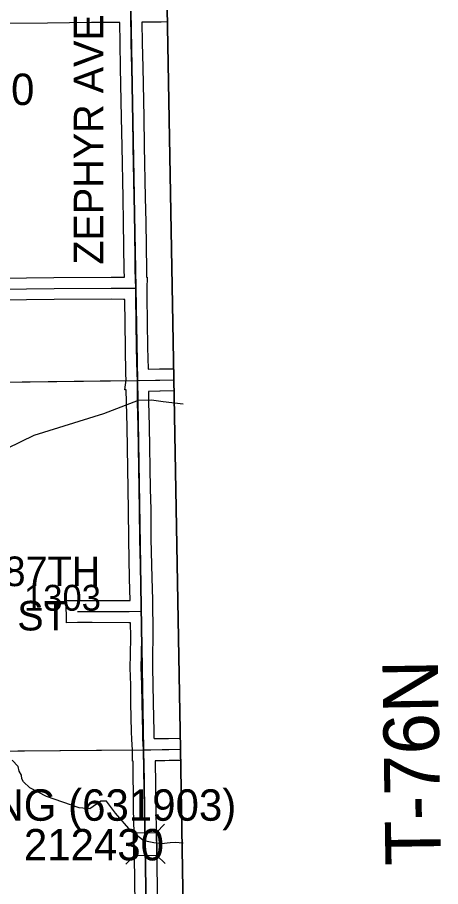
# Model space of a CAD drawing. Extents: x 23.6 to 68.7, y -63 to -29.
# Drawn here: x 56.222 to 57.367, y -42.817 to -40.465 of the extents above; entities that cross this region are included whole.
import ezdxf

# ---------------------------------------------------------------- set-up
doc = ezdxf.new("R2010")
doc.units = 0
for name, color, linetype in [('tdCoClipBndry', 7, 'Continuous'), ('tdCoCoBndry', 7, 'Continuous'), ('tdCoHydroRiver', 7, 'Continuous'), ('tdCoSecRdNmbr', 7, 'Continuous'), ('tdCoSecRdTxt', 7, 'Continuous'), ('tdCoSecRteBand', 7, 'Continuous'), ('tdCoSecRteCL', 7, 'Continuous'), ('tdCoSectLine', 7, 'Continuous'), ('tdCoSectLinePart', 7, 'Continuous'), ('tdCoStrucSec', 7, 'Continuous'), ('tdCoStrucSecCoName', 7, 'Continuous'), ('tdCoStrucSecFHWANum', 7, 'Continuous'), ('tdCoSurfGravel', 7, 'Continuous'), ('tdCoTwpBndryShd', 7, 'Continuous'), ('tdCoTwpRngTxt', 7, 'Continuous')]:
    doc.layers.add(name, color=color, linetype=linetype)

msp = doc.modelspace()

# ---------------------------------------------------------------- linework, layer by layer
at = {"layer": 'tdCoClipBndry'}
msp.add_lwpolyline([(48.4512, -33.5006), (56.4135, -33.3762), (56.4393, -33.3792), (56.4635, -33.3887), (56.4958, -33.4172), (56.511, -33.4483), (56.515, -33.4739), (56.5367, -34.4332), (56.5907, -38.4342), (56.6629, -42.4448), (56.8804, -55.4557), (56.9085, -56.4312), (56.9025, -56.8392), (56.9121, -57.4607), (56.9036, -57.4944), (56.8842, -57.5232), (56.8561, -57.5435), (56.8227, -57.553), (51.8233, -57.6334)], dxfattribs=at)
at = {"layer": 'tdCoCoBndry'}
for p, q in [((56.5463, -41.4474), (56.5284, -40.4484)), ((56.5284, -40.4484), (56.5463, -41.4474)), ((56.5633, -42.4465), (56.5463, -41.4474)), ((56.5463, -41.4474), (56.5633, -42.4465)), ((56.5785, -43.4411), (56.5633, -42.4465)), ((56.5633, -42.4465), (56.5785, -43.4411))]:
    msp.add_line(p, q, dxfattribs=at)
for points in [[(56.8804, -55.4557), (56.6629, -42.4448), (56.5907, -38.4342)], [(56.5284, -40.4484), (56.5463, -41.4474), (56.5633, -42.4465), (56.5785, -43.4411), (56.5946, -44.4414), (56.6119, -45.4382), (56.6301, -46.4017), (56.647, -47.4001), (56.6636, -48.3998), (56.6786, -49.3969), (56.6976, -50.3938), (56.712, -51.3894), (56.7304, -52.4659), (56.7487, -53.455), (56.7648, -54.458), (56.7808, -55.4579), (56.8089, -56.4341), (56.8029, -56.8393), (56.8127, -57.4536), (55.8172, -57.471), (54.8164, -57.4869), (53.8174, -57.5025), (52.8224, -57.5189), (51.8222, -57.5335)], [(56.5281, -40.4484), (56.5459, -41.4474), (56.563, -42.4465), (56.5781, -43.4411), (56.5942, -44.4414), (56.6115, -45.4382), (56.6297, -46.4017), (56.6467, -47.4001), (56.6633, -48.3998), (56.6782, -49.3968), (56.6973, -50.3938), (56.7117, -51.3893), (56.73, -52.4659), (56.7484, -53.455), (56.7645, -54.4579), (56.7804, -55.4579), (56.8086, -56.4341), (56.8025, -56.8393), (56.8124, -57.4536)], [(56.5284, -40.4484), (56.5463, -41.4474), (56.5633, -42.4465), (56.5785, -43.4411), (56.5946, -44.4414), (56.6119, -45.4382), (56.6301, -46.4017), (56.647, -47.4001), (56.6636, -48.3998), (56.6786, -49.3969), (56.6976, -50.3938)]]:
    msp.add_lwpolyline(points, dxfattribs=at)
at = {"layer": 'tdCoHydroRiver'}
for points in [[(56.5489, -41.5011), (56.4547, -41.537), (56.266, -41.5961), (56.1562, -41.6496), (56.1094, -41.6896)], [(56.6702, -41.5113), (56.6166, -41.5049), (56.5845, -41.5007), (56.5489, -41.5011)], [(56.564, -42.6926), (56.5299, -42.6665), (56.4868, -42.618), (56.4628, -42.5851), (56.4471, -42.5853), (56.4174, -42.6061), (56.389, -42.6033), (56.3003, -42.5728), (56.2558, -42.5497), (56.2382, -42.5326), (56.2334, -42.5247), (56.2332, -42.5152), (56.2268, -42.5043), (56.2235, -42.4917), (56.2075, -42.4745)], [(56.6705, -42.6989), (56.6491, -42.6968), (56.6352, -42.6979), (56.6116, -42.7011), (56.5913, -42.6979), (56.564, -42.6926)]]:
    msp.add_lwpolyline(points, dxfattribs=at)
at = {"layer": 'tdCoSecRteBand'}
for points in [[(56.1483, -41.1702), (56.2461, -41.1692), (56.3205, -41.1684), (56.3206, -41.1684), (56.3207, -41.1684), (56.4752, -41.1674), (56.4755, -41.1674), (56.4757, -41.1674), (56.5095, -41.1677), (56.5113, -41.1677), (56.5107, -41.1492), (56.5107, -41.1489), (56.5107, -41.1485), (56.5093, -41.02), (56.5079, -40.9533), (56.5079, -40.9533), (56.5079, -40.9532), (56.5051, -40.8145), (56.5051, -40.8145), (56.5051, -40.8144), (56.5037, -40.7359), (56.5012, -40.6017), (56.4998, -40.5348), (56.4998, -40.5348), (56.4998, -40.5347), (56.4989, -40.4788), (56.4988, -40.4788), (56.4988, -40.4786), (56.4219, -40.4791), (56.3036, -40.4801), (56.0888, -40.4825)], [(56.6275, -40.4771), (56.6107, -40.4774), (56.6106, -40.4774), (56.6105, -40.4774), (56.5589, -40.478), (56.5598, -40.5336), (56.5612, -40.6004), (56.5612, -40.6005), (56.5612, -40.6005), (56.5637, -40.7348), (56.5637, -40.7348), (56.5637, -40.7348), (56.5651, -40.8133), (56.5679, -40.952), (56.5693, -41.0189), (56.5693, -41.019), (56.5693, -41.0192), (56.5707, -41.1475), (56.5714, -41.1679), (56.5724, -41.1679), (56.5724, -41.1681), (56.5725, -41.1681), (56.5724, -41.198), (56.5724, -41.2205), (56.574, -41.3583), (56.5752, -41.416), (56.576, -41.416), (56.576, -41.4167)], [(56.5408, -42.864), (56.5374, -42.6715), (56.5374, -42.6715), (56.5374, -42.6715), (56.5363, -42.6057), (56.5363, -42.6057), (56.5363, -42.6056), (56.5349, -42.478), (56.5349, -42.478), (56.5349, -42.4767), (56.5336, -42.4767), (56.5333, -42.4474), (56.5333, -42.4471), (56.5314, -42.4178), (56.5313, -42.4172), (56.5313, -42.4167), (56.5308, -42.3983), (56.5308, -42.3982), (56.5308, -42.3981), (56.5291, -42.3206), (56.5291, -42.3205), (56.5291, -42.3205), (56.5283, -42.2713), (56.5271, -42.2248), (56.5271, -42.2242), (56.5271, -42.2236), (56.5277, -42.1894), (56.5277, -42.1894), (56.5277, -42.1893), (56.5285, -42.141), (56.5281, -42.1025), (56.5246, -42.1025), (56.5242, -42.1026), (56.5237, -42.1026), (56.4245, -42.1021), (56.3844, -42.1023), (56.3544, -42.1025), (56.354, -42.0425), (56.384, -42.0423), (56.4243, -42.0421), (56.4244, -42.0421), (56.4246, -42.0421), (56.5236, -42.0426), (56.527, -42.0425), (56.5255, -41.9828), (56.5255, -41.9827), (56.5255, -41.9827), (56.5232, -41.8771), (56.5232, -41.8769), (56.5232, -41.8768), (56.5224, -41.7978), (56.5213, -41.7414), (56.5213, -41.7413), (56.5213, -41.7413), (56.5185, -41.5723), (56.5168, -41.5064), (56.5168, -41.5062), (56.5168, -41.5059), (56.5165, -41.4727), (56.5127, -41.4723), (56.5162, -41.4451), (56.5155, -41.4302), (56.5154, -41.4298), (56.5154, -41.4294), (56.514, -41.3594), (56.514, -41.3593), (56.514, -41.3592), (56.5125, -41.2279), (56.5124, -41.2279), (56.5124, -41.2277), (56.5091, -41.2277), (56.509, -41.2277), (56.509, -41.2277), (56.4754, -41.2274), (56.3211, -41.2284), (56.2467, -41.2292), (56.2467, -41.2292), (56.2467, -41.2292), (56.1489, -41.2302)], [(56.576, -41.4167), (56.6065, -41.4161), (56.6444, -41.4154)], [(56.6455, -41.4754), (56.6077, -41.4761), (56.6076, -41.4761), (56.6076, -41.4761), (56.5766, -41.4767), (56.5768, -41.5051), (56.5785, -41.5709), (56.5785, -41.571), (56.5785, -41.5712), (56.5813, -41.7402), (56.5824, -41.7967), (56.5824, -41.7969), (56.5824, -41.797), (56.5832, -41.876), (56.5855, -41.9813), (56.5869, -42.041), (56.587, -42.041), (56.587, -42.0414), (56.5873, -42.0414), (56.5877, -42.0712), (56.5884, -42.101), (56.5884, -42.101), (56.5884, -42.101), (56.588, -42.101), (56.5885, -42.1407), (56.5885, -42.1412), (56.5885, -42.1416), (56.5877, -42.1904), (56.5871, -42.224), (56.5882, -42.2699), (56.5882, -42.27), (56.5882, -42.2701), (56.5891, -42.3194), (56.5907, -42.3966), (56.5913, -42.4144), (56.5913, -42.4149), (56.5917, -42.4149), (56.5918, -42.4162)], [(56.5918, -42.4162), (56.6194, -42.416), (56.6308, -42.4157), (56.6309, -42.4157), (56.631, -42.4157), (56.6624, -42.4151)], [(56.6634, -42.4751), (56.6323, -42.4756), (56.6208, -42.476), (56.6205, -42.476), (56.6202, -42.476), (56.5949, -42.4762), (56.5949, -42.4768), (56.5963, -42.6048), (56.5974, -42.6705), (56.6008, -42.8632)]]:
    msp.add_lwpolyline(points, dxfattribs=at)
at = {"layer": 'tdCoSecRteCL'}
for points in [[(56.5424, -41.1979), (56.5424, -41.1975), (56.5407, -41.1482), (56.5393, -41.0195), (56.5379, -40.9526), (56.5351, -40.8139), (56.5337, -40.7353), (56.5312, -40.6011), (56.5298, -40.5342), (56.5284, -40.4484)], [(55.3999, -41.1911), (55.4515, -41.1933), (55.4796, -41.1941), (55.4936, -41.1943), (55.5053, -41.1951), (55.523, -41.1989), (55.5398, -41.2021), (55.5492, -41.2031), (55.5654, -41.204), (55.6249, -41.204), (55.7007, -41.2035), (55.7806, -41.203), (55.9015, -41.2018), (55.9613, -41.2012), (56.0864, -41.2007), (56.1486, -41.2002), (56.2464, -41.1992), (56.3209, -41.1984), (56.4754, -41.1974), (56.5093, -41.1977), (56.5424, -41.1979)], [(56.5463, -41.4463), (56.5454, -41.4288), (56.544, -41.3588), (56.5424, -41.2206), (56.5424, -41.1979)], [(56.5463, -41.4463), (56.5523, -41.4471), (56.6071, -41.4461), (56.6449, -41.4454)], [(56.5577, -42.0717), (56.5555, -41.982), (56.5532, -41.8764), (56.5524, -41.7973), (56.5513, -41.7408), (56.5485, -41.5717), (56.5468, -41.5056), (56.5463, -41.4463)], [(56.3842, -42.0723), (56.4245, -42.0721), (56.5239, -42.0726), (56.5577, -42.0717)], [(56.5633, -42.4465), (56.5633, -42.4453), (56.5613, -42.4158), (56.5608, -42.3974), (56.5591, -42.32), (56.5582, -42.2707), (56.5571, -42.2241), (56.5577, -42.1899), (56.5585, -42.1411), (56.5577, -42.0717)], [(56.5633, -42.4465), (56.5826, -42.4463), (56.6199, -42.446), (56.6316, -42.4456), (56.6629, -42.4451)], [(56.5772, -43.3159), (56.5752, -43.2034), (56.5744, -43.1276), (56.5736, -43.0485), (56.5736, -43.0215), (56.5722, -42.9969), (56.5708, -42.8908), (56.5708, -42.8638), (56.5674, -42.671), (56.5663, -42.6052), (56.5649, -42.4771), (56.5633, -42.4465)]]:
    msp.add_lwpolyline(points, dxfattribs=at)
at = {"layer": 'tdCoSectLine'}
for points in [[(56.5281, -40.4484), (56.5459, -41.4474)], [(55.5302, -41.46), (56.5459, -41.4474)], [(56.5459, -41.4474), (56.6449, -41.4453)], [(56.5459, -41.4474), (56.563, -42.4465)], [(55.543, -42.455), (56.563, -42.4465)], [(56.563, -42.4465), (56.6629, -42.4445)], [(56.563, -42.4465), (56.5781, -43.4411)]]:
    msp.add_lwpolyline(points, dxfattribs=at)
at = {"layer": 'tdCoSectLinePart'}
for points in [[(55.5302, -41.46), (56.5158, -41.4477)], [(55.7526, -42.4533), (56.5328, -42.4467)]]:
    msp.add_lwpolyline(points, dxfattribs=at)
at = {"layer": 'tdCoStrucSec'}
for p, q in [((56.5358, -42.671), (56.5133, -42.6492)), ((56.5984, -42.6699), (56.6201, -42.6474)), ((56.5369, -42.7335), (56.5151, -42.7561)), ((56.5995, -42.7325), (56.622, -42.7542))]:
    msp.add_line(p, q, dxfattribs=at)
msp.add_lwpolyline([(56.5369, -42.7335), (56.5358, -42.671), (56.5984, -42.6699), (56.5995, -42.7325)], close=True, dxfattribs=at)
at = {"layer": 'tdCoSurfGravel'}
for points in [[(56.5463, -41.4463), (56.5454, -41.4288), (56.544, -41.3588), (56.5424, -41.2206), (56.5424, -41.1979), (56.5424, -41.1975), (56.5407, -41.1482), (56.5393, -41.0195), (56.5379, -40.9526), (56.5351, -40.8139), (56.5337, -40.7353), (56.5312, -40.6011), (56.5298, -40.5342), (56.5284, -40.4484)], [(55.3999, -41.1911), (55.4515, -41.1933), (55.4796, -41.1941), (55.4936, -41.1943), (55.5053, -41.1951), (55.523, -41.1989), (55.5398, -41.2021), (55.5492, -41.2031), (55.5654, -41.204), (55.6249, -41.204), (55.7007, -41.2035), (55.7806, -41.203), (55.9015, -41.2018), (55.9613, -41.2012), (56.0864, -41.2007), (56.1486, -41.2002), (56.2464, -41.1992), (56.3209, -41.1984), (56.4754, -41.1974), (56.5093, -41.1977), (56.5424, -41.1979)], [(56.5463, -41.4463), (56.5523, -41.4471), (56.6071, -41.4461), (56.6449, -41.4454)], [(56.5633, -42.4465), (56.5633, -42.4453), (56.5613, -42.4158), (56.5608, -42.3974), (56.5591, -42.32), (56.5582, -42.2707), (56.5571, -42.2241), (56.5577, -42.1899), (56.5585, -42.1411), (56.5577, -42.0717), (56.5555, -41.982), (56.5532, -41.8764), (56.5524, -41.7973), (56.5513, -41.7408), (56.5485, -41.5717), (56.5468, -41.5056), (56.5463, -41.4463)], [(56.3842, -42.0723), (56.4245, -42.0721), (56.5239, -42.0726), (56.5577, -42.0717)], [(56.5633, -42.4465), (56.5826, -42.4463), (56.6199, -42.446), (56.6316, -42.4456), (56.6629, -42.4451)], [(56.5708, -42.8638), (56.5674, -42.671), (56.5663, -42.6052), (56.5649, -42.4771), (56.5633, -42.4465)]]:
    msp.add_lwpolyline(points, dxfattribs=at)
at = {"layer": 'tdCoTwpBndryShd'}
msp.add_lwpolyline([(56.5281, -40.4484), (56.5459, -41.4474), (56.563, -42.4465), (56.5781, -43.4411), (56.5942, -44.4414), (56.6115, -45.4382), (56.6297, -46.4017), (56.6467, -47.4001), (56.6633, -48.3998), (56.6782, -49.3968), (56.6973, -50.3938), (56.7117, -51.3893), (56.73, -52.4659), (56.7484, -53.455), (56.7645, -54.4579), (56.7804, -55.4579), (56.8086, -56.4341), (56.8025, -56.8393), (56.8124, -57.4536)], dxfattribs=at)

# ---------------------------------------------------------------- texts
at = {"layer": 'tdCoSecRdNmbr'}
msp.add_text('1303', height=0.07, rotation=0.0428, dxfattribs=at).set_placement((56.2397, -42.0702))
at = {"layer": 'tdCoSecRdTxt'}
for s, rotation, p in [('ZEPHYR AVE', 90, (56.4543, -41.1339)), ('187TH', 359.9845, (56.125, -42.0035)), ('ST', 359.9845, (56.2214, -42.1235))]:
    msp.add_text(s, height=0.08, rotation=rotation, dxfattribs=at).set_placement(p)
at = {"layer": 'tdCoStrucSecCoName'}
for s, p in [('MN121732.0', (55.617, -40.702)), ('WASHING (631903)', (55.7844, -42.6383))]:
    msp.add_text(s, height=0.085, dxfattribs=at).set_placement(p)
at = {"layer": 'tdCoStrucSecFHWANum'}
msp.add_text('212430', height=0.085, dxfattribs=at).set_placement((56.2393, -42.7456))
at = {"layer": 'tdCoTwpRngTxt'}
msp.add_text('T-76N', height=0.15, rotation=90.8725, dxfattribs=at).set_placement((57.3676, -42.7587))

doc.saveas('drawing.dxf')
